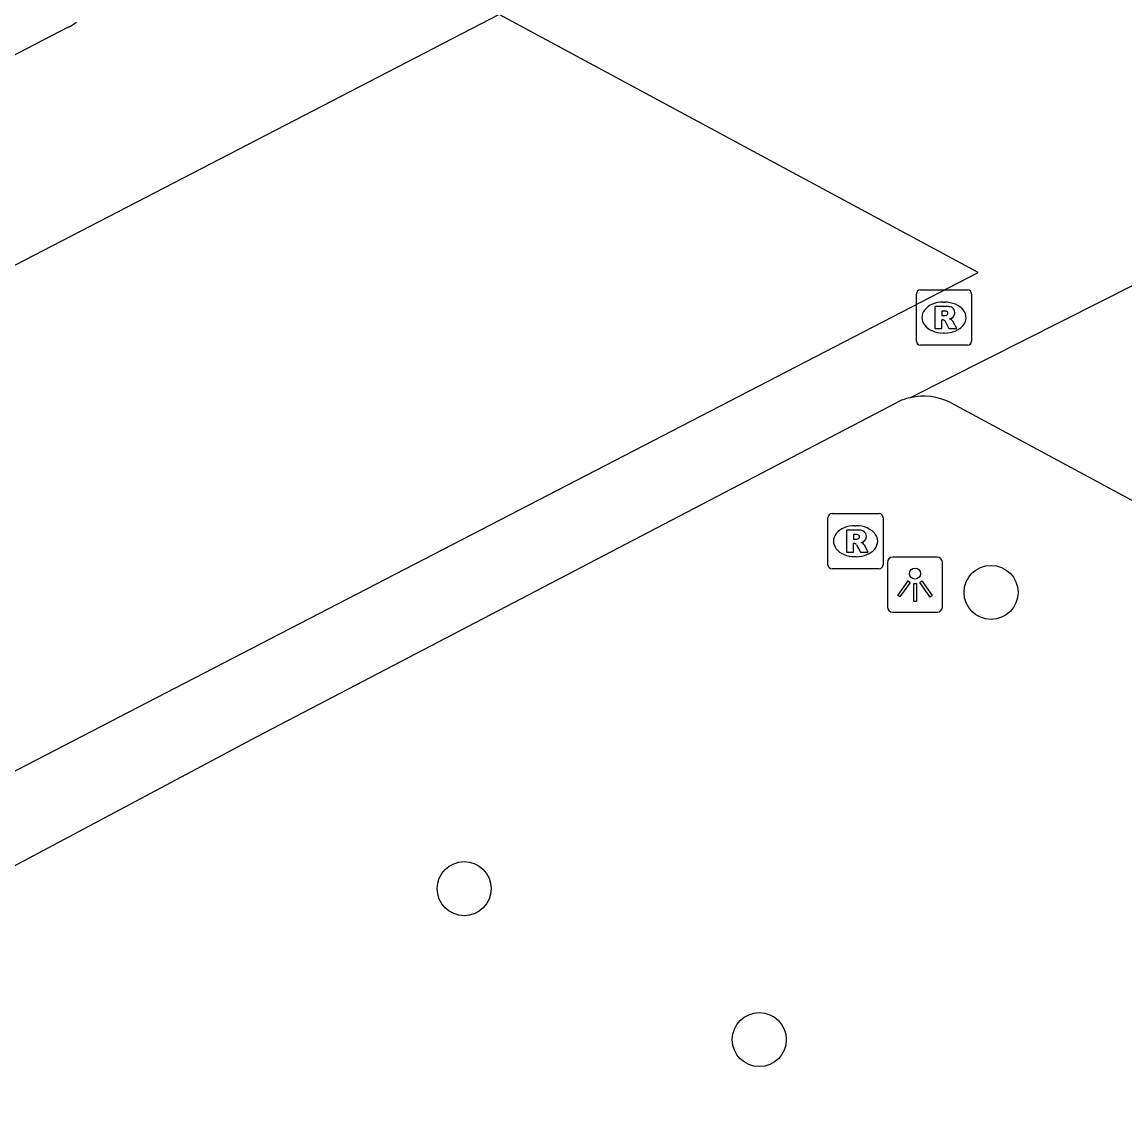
# Model space of a CAD drawing. Extents: x 159489 to 160304, y 383826 to 384530.
# Drawn here: x 159811.22 to 159831.19, y 384172.94 to 384192.72 of the extents above; entities that cross this region are included whole.
import ezdxf

# ---------------------------------------------------------------- set-up
doc = ezdxf.new("R2010")
doc.units = 0
for name, color, linetype in [('IMGEO_Boom', 7, 'Continuous'), ('IMGEO_Lichtpunt', 7, 'Continuous'), ('IMGEO_Rioolput', 7, 'Continuous'), ('IMGEO_Voetgangersgebied_gesloten', 7, 'Continuous')]:
    doc.layers.add(name, color=color, linetype=linetype)

msp = doc.modelspace()

# ---------------------------------------------------------------- linework, layer by layer
at = {"layer": 'IMGEO_Boom'}
for centre in [(159828.765, 384182.401), (159819.223, 384177.039), (159824.567, 384174.307)]:
    msp.add_circle(centre, 0.489, dxfattribs=at)
at = {"layer": 'IMGEO_Lichtpunt'}
for p, q in [((159827.791, 384183.04), (159826.983, 384183.04)), ((159827.791, 384183.04), (159826.983, 384183.04)), ((159826.889, 384182.945), (159826.889, 384182.138)), ((159826.889, 384182.945), (159826.889, 384182.138)), ((159827.885, 384182.138), (159827.885, 384182.945)), ((159827.885, 384182.138), (159827.885, 384182.945)), ((159826.983, 384182.044), (159827.791, 384182.044)), ((159826.983, 384182.044), (159827.791, 384182.044))]:
    msp.add_line(p, q, dxfattribs=at)
for points in [[(159827.263, 384182.609), (159827.302, 384182.581), (159827.114, 384182.319), (159827.076, 384182.346), (159827.263, 384182.609)], [(159827.365, 384182.561), (159827.412, 384182.561), (159827.412, 384182.239), (159827.365, 384182.239), (159827.365, 384182.561)], [(159827.475, 384182.581), (159827.513, 384182.608), (159827.7, 384182.346), (159827.661, 384182.318), (159827.475, 384182.581)]]:
    msp.add_lwpolyline(points, dxfattribs=at)
msp.add_circle((159827.388, 384182.743), 0.0994, dxfattribs=at)
for centre, start, end in [((159826.983, 384182.945), 90, 180), ((159826.983, 384182.945), 90, 180), ((159827.791, 384182.945), 0, 90), ((159827.791, 384182.945), 0, 90), ((159826.983, 384182.138), 180, 270), ((159826.983, 384182.138), 180, 270), ((159827.791, 384182.138), 270, 0), ((159827.791, 384182.138), 270, 360)]:
    msp.add_arc(centre, 0.0946, start, end, dxfattribs=at)
at = {"layer": 'IMGEO_Rioolput'}
for p, q in [((159827.487, 384187.876), (159828.339, 384187.876)), ((159827.412, 384186.95), (159827.412, 384187.802)), ((159827.9, 384187.656), (159827.925, 384187.656)), ((159828.413, 384187.802), (159828.413, 384186.95)), ((159827.923, 384187.096), (159827.898, 384187.096)), ((159828.339, 384186.876), (159827.487, 384186.876)), ((159825.885, 384183.828), (159826.737, 384183.828)), ((159825.81, 384182.902), (159825.81, 384183.754)), ((159826.811, 384183.754), (159826.811, 384182.902)), ((159826.298, 384183.608), (159826.323, 384183.608)), ((159826.321, 384183.048), (159826.296, 384183.048)), ((159826.737, 384182.828), (159825.885, 384182.828))]:
    msp.add_line(p, q, dxfattribs=at)
for points in [[(159827.487, 384187.876), (159828.339, 384187.876)], [(159827.412, 384186.95), (159827.412, 384187.802)], [(159828.413, 384187.802), (159828.413, 384186.95)], [(159828.001, 384187.574), (159827.749, 384187.576), (159827.749, 384187.176)], [(159827.927, 384187.495), (159827.873, 384187.495), (159827.873, 384187.414)], [(159827.749, 384187.176), (159827.873, 384187.176), (159827.873, 384187.338), (159827.884, 384187.338)], [(159827.873, 384187.414), (159827.925, 384187.414)], [(159827.931, 384187.309), (159828.002, 384187.176), (159828.142, 384187.176), (159828.077, 384187.302)], [(159828.339, 384186.876), (159827.487, 384186.876)], [(159825.885, 384183.828), (159826.737, 384183.828)], [(159825.81, 384182.902), (159825.81, 384183.754)], [(159826.811, 384183.754), (159826.811, 384182.902)], [(159826.399, 384183.526), (159826.147, 384183.528), (159826.147, 384183.128)], [(159826.325, 384183.447), (159826.271, 384183.447), (159826.271, 384183.366)], [(159826.147, 384183.128), (159826.271, 384183.128), (159826.271, 384183.29), (159826.282, 384183.29)], [(159826.271, 384183.366), (159826.323, 384183.366)], [(159826.329, 384183.261), (159826.4, 384183.128), (159826.54, 384183.128), (159826.475, 384183.254)], [(159826.737, 384182.828), (159825.885, 384182.828)]]:
    msp.add_lwpolyline(points, dxfattribs=at)
for centre, radius, start, end in [((159827.489, 384187.8), 0.0765, 91.552, 178.448), ((159827.489, 384187.8), 0.0765, 91.552, 178.448), ((159828.337, 384187.8), 0.0765, 1.552, 88.448), ((159828.337, 384187.8), 0.0765, 1.552, 88.448), ((159827.909, 384187.603), 0.19, 274.7715, 282.9687), ((159827.933, 384187.399), 0.0964, 77.0061, 93.1865), ((159827.947, 384187.456), 0.0378, 276.6634, 79.6772), ((159828, 384187.464), 0.109, 350.3612, 89.416), ((159827.998, 384187.464), 0.112, 277.5842, 350.9817), ((159827.883, 384187.285), 0.0533, 26.0293, 88.6989), ((159827.982, 384187.249), 0.108, 29.5134, 73.7905), ((159827.489, 384186.952), 0.0765, 181.552, 268.448), ((159827.489, 384186.952), 0.0765, 181.552, 268.448), ((159828.337, 384186.952), 0.0765, 271.552, 358.448), ((159828.337, 384186.952), 0.0765, 271.552, 358.448), ((159825.887, 384183.752), 0.0765, 91.552, 178.448), ((159825.887, 384183.752), 0.0765, 91.552, 178.448), ((159826.735, 384183.752), 0.0765, 1.552, 88.448), ((159826.735, 384183.752), 0.0765, 1.552, 88.448), ((159826.331, 384183.351), 0.0964, 77.0061, 93.1865), ((159826.345, 384183.408), 0.0378, 276.6634, 79.6772), ((159826.398, 384183.416), 0.109, 350.3612, 89.416), ((159826.281, 384183.237), 0.0533, 26.0293, 88.6989), ((159826.307, 384183.555), 0.19, 274.7715, 282.9687), ((159826.396, 384183.416), 0.112, 277.5842, 350.9817), ((159826.38, 384183.201), 0.108, 29.5134, 73.7905), ((159825.887, 384182.904), 0.0765, 181.552, 268.448), ((159825.887, 384182.904), 0.0765, 181.552, 268.448), ((159826.735, 384182.904), 0.0765, 271.552, 358.448), ((159826.735, 384182.904), 0.0765, 271.552, 358.448)]:
    msp.add_arc(centre, radius, start, end, dxfattribs=at)
for centre, major_axis, ratio, start_param, end_param in [((159827.899, 384187.376), (-0.387, 0.002), 0.722429, 4.712389, 7.853982), ((159827.924, 384187.376), (-0.39, 0.002), 0.717154, 1.570796, 4.712389), ((159826.297, 384183.328), (-0.387, 0.002), 0.722429, 4.712389, 7.853982), ((159826.322, 384183.328), (-0.39, 0.002), 0.717154, 1.570796, 4.712389)]:
    msp.add_ellipse(centre, major_axis=major_axis, ratio=ratio, start_param=start_param, end_param=end_param, dxfattribs=at)
at = {"layer": 'IMGEO_Voetgangersgebied_gesloten'}
for points in [[(159828.53, 384188.189), (159819.856, 384192.864), (159805.685, 384185.529), (159795.4, 384180.206), (159804.079, 384175.546), (159813.994, 384180.673), (159828.53, 384188.189)], [(159812.053, 384192.632), (159802.244, 384187.54), (159789.461, 384180.873), (159803.377, 384173.354), (159815.483, 384179.802), (159827.072, 384185.846)], [(159833.464, 384189.028), (159827.298, 384185.926)], [(159828.032, 384185.836), (159873.122, 384161.552)]]:
    msp.add_lwpolyline(points, dxfattribs=at)
for centre, radius, start, end in [((159811.624, 384193.48), 0.95, 296.8673, 307.4215), ((159827.547, 384184.873), 1.083, 110.3764, 116.0207), ((159827.522, 384184.938), 1.013, 102.7566, 110.313), ((159827.542, 384184.878), 1.076, 62.9043, 103.1148)]:
    msp.add_arc(centre, radius, start, end, dxfattribs=at)

doc.saveas('drawing.dxf')
